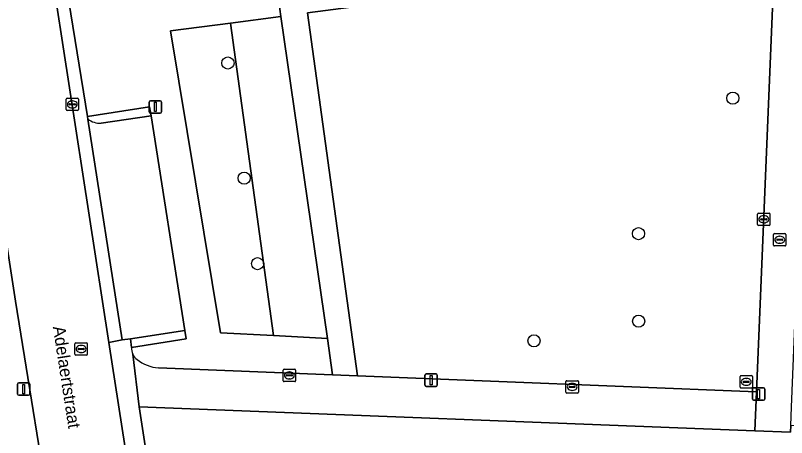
# Model space of a CAD drawing. Extents: x 160077 to 160948, y 386481 to 387498.
# Drawn here: x 160667.2 to 160729.2, y 387320 to 387354 of the extents above; entities that cross this region are included whole.
import ezdxf

# ---------------------------------------------------------------- set-up
doc = ezdxf.new("R2010")
doc.units = 0
for name, color, linetype in [('IMGEO_Boom', 7, 'Continuous'), ('IMGEO_Brandkraan', 7, 'Continuous'), ('IMGEO_Erf', 7, 'Continuous'), ('IMGEO_Groenvoorziening', 7, 'Continuous'), ('IMGEO_Kolk', 7, 'Continuous'), ('IMGEO_Lichtmast', 7, 'Continuous'), ('IMGEO_Openbare_ruimte_label', 7, 'Continuous'), ('IMGEO_Parkeervlak_open', 7, 'Continuous'), ('IMGEO_Rijbaan_lokaal_open', 7, 'Continuous'), ('IMGEO_Rioolput', 7, 'Continuous'), ('IMGEO_Voetpad_open', 7, 'Continuous')]:
    doc.layers.add(name, color=color, linetype=linetype)

msp = doc.modelspace()

# ---------------------------------------------------------------- linework, layer by layer
at = {"layer": 'IMGEO_Boom'}
for centre in [(160684.262, 387350.129), (160724.874, 387347.298), (160685.573, 387340.861), (160717.293, 387336.387), (160686.65, 387333.971), (160717.302, 387329.336), (160708.883, 387327.762)]:
    msp.add_circle(centre, 0.489, dxfattribs=at)
at = {"layer": 'IMGEO_Brandkraan'}
for p, q in [((160728.149, 387335.468), (160728.149, 387336.32)), ((160728.224, 387336.394), (160729.076, 387336.394)), ((160728.637, 387336.174), (160728.662, 387336.174)), ((160729.15, 387336.32), (160729.15, 387335.468)), ((160729.076, 387335.394), (160728.224, 387335.394)), ((160728.408, 387335.888), (160728.408, 387335.9)), ((160728.846, 387335.851), (160728.448, 387335.851)), ((160728.451, 387335.937), (160728.849, 387335.937)), ((160728.66, 387335.614), (160728.635, 387335.614)), ((160728.892, 387335.9), (160728.892, 387335.888))]:
    msp.add_line(p, q, dxfattribs=at)
for points in [[(160728.149, 387335.468), (160728.149, 387336.32)], [(160728.224, 387336.394), (160729.076, 387336.394)], [(160729.15, 387336.32), (160729.15, 387335.468)], [(160729.076, 387335.394), (160728.224, 387335.394)]]:
    msp.add_lwpolyline(points, dxfattribs=at)
for centre, radius, start, end in [((160728.226, 387336.318), 0.0765, 91.55205, 178.44795), ((160728.226, 387336.318), 0.0765, 91.55205, 178.44795), ((160729.074, 387336.318), 0.0765, 1.55205, 88.44795), ((160729.074, 387336.318), 0.0765, 1.55205, 88.44795), ((160728.226, 387335.47), 0.0765, 181.55205, 268.44795), ((160728.226, 387335.47), 0.0765, 181.55205, 268.44795), ((160728.448, 387335.897), 0.0403, 85.87752, 175.75265), ((160728.445, 387335.887), 0.0366, 178.93798, 274.71019), ((160728.849, 387335.894), 0.043, 264.86636, 352.45326), ((160728.853, 387335.899), 0.0386, 1.73085, 96.63898), ((160729.074, 387335.47), 0.0765, 271.55205, 358.44795), ((160729.074, 387335.47), 0.0765, 271.55205, 358.44795)]:
    msp.add_arc(centre, radius, start, end, dxfattribs=at)
for centre, major_axis, ratio, start_param, end_param in [((160728.636, 387335.894), (-0.387, 0.002), 0.722429, 4.712389, 7.853982), ((160728.661, 387335.894), (-0.39, 0.002), 0.717154, 1.570796, 4.712389)]:
    msp.add_ellipse(centre, major_axis=major_axis, ratio=ratio, start_param=start_param, end_param=end_param, dxfattribs=at)
at = {"layer": 'IMGEO_Erf'}
msp.add_lwpolyline([(160735.651, 387320.724), (160729.543, 387320.948), (160729.521, 387320.405), (160726.657, 387320.516), (160677.129, 387322.438), (160679.091, 387309.698), (160683.57, 387310.428), (160682.369, 387318.123), (160687.208, 387317.945), (160693.36, 387317.718), (160699.356, 387317.498), (160705.352, 387317.277), (160711.348, 387317.056), (160717.343, 387316.835), (160723.339, 387316.614), (160729.335, 387316.393), (160735.483, 387316.167), (160735.543, 387317.79)], close=True, dxfattribs=at)
at = {"layer": 'IMGEO_Groenvoorziening'}
for points in [[(160679.651, 387352.717), (160684.473, 387353.349), (160688.528, 387353.881), (160688.19, 387356.266), (160684.143, 387355.751), (160679.252, 387355.129), (160676.891, 387369.411), (160697.644, 387372.366), (160696.74, 387378.91), (160673.204, 387375.16)], [(160669.14, 387369.509), (160672.96, 387345.826), (160677.939, 387346.595), (160678.079, 387345.873), (160680.782, 387328.6), (160680.892, 387327.904), (160676.499, 387327.21)], [(160678.676, 387325.577), (160692.681, 387325.012), (160692.261, 387327.934), (160687.924, 387328.174), (160683.669, 387328.409), (160679.651, 387352.717)]]:
    msp.add_lwpolyline(points, dxfattribs=at)
for points in [[(160728.269, 387359.093), (160690.672, 387354.162), (160694.68, 387324.931), (160726.788, 387323.635)], [(160679.651, 387352.717), (160683.669, 387328.409), (160687.924, 387328.174), (160684.473, 387353.349)], [(160688.528, 387353.881), (160684.473, 387353.349), (160687.924, 387328.174), (160692.261, 387327.934)]]:
    msp.add_lwpolyline(points, close=True, dxfattribs=at)
for centre, radius, start, end in [((160677.631, 387327.164), 1.133, 177.66404, 205.45153), ((160677.656, 387327.175), 1.16, 205.39833, 232.51349), ((160678.882, 387328.641), 3.071, 231.012, 266.15416)]:
    msp.add_arc(centre, radius, start, end, dxfattribs=at)
at = {"layer": 'IMGEO_Kolk'}
for p, q in [((160671.244, 387346.374), (160671.244, 387347.226)), ((160671.319, 387347.3), (160672.171, 387347.3)), ((160672.245, 387347.226), (160672.245, 387346.374)), ((160671.503, 387346.794), (160671.503, 387346.806)), ((160671.941, 387346.757), (160671.543, 387346.757)), ((160671.546, 387346.843), (160671.944, 387346.843)), ((160671.755, 387346.52), (160671.73, 387346.52)), ((160671.732, 387347.08), (160671.757, 387347.08)), ((160671.987, 387346.806), (160671.987, 387346.794)), ((160672.171, 387346.3), (160671.319, 387346.3)), ((160726.869, 387337.116), (160726.869, 387337.968)), ((160726.944, 387338.042), (160727.796, 387338.042)), ((160727.357, 387337.822), (160727.382, 387337.822)), ((160727.87, 387337.968), (160727.87, 387337.116)), ((160727.128, 387337.536), (160727.128, 387337.548)), ((160727.566, 387337.499), (160727.168, 387337.499)), ((160727.171, 387337.585), (160727.569, 387337.585)), ((160727.38, 387337.262), (160727.355, 387337.262)), ((160727.612, 387337.548), (160727.612, 387337.536)), ((160727.796, 387337.042), (160726.944, 387337.042)), ((160688.781, 387325.471), (160689.633, 387325.471)), ((160688.706, 387324.545), (160688.706, 387325.397)), ((160688.965, 387324.965), (160688.965, 387324.977)), ((160689.403, 387324.928), (160689.005, 387324.928)), ((160689.008, 387325.014), (160689.406, 387325.014)), ((160689.194, 387325.251), (160689.219, 387325.251)), ((160689.449, 387324.977), (160689.449, 387324.965)), ((160689.707, 387325.397), (160689.707, 387324.545)), ((160689.633, 387324.471), (160688.781, 387324.471)), ((160689.217, 387324.691), (160689.192, 387324.691)), ((160711.454, 387323.618), (160711.454, 387324.47)), ((160711.529, 387324.544), (160712.381, 387324.544)), ((160711.942, 387324.324), (160711.967, 387324.324)), ((160712.455, 387324.47), (160712.455, 387323.618)), ((160711.713, 387324.038), (160711.713, 387324.05)), ((160712.151, 387324.001), (160711.753, 387324.001)), ((160711.756, 387324.087), (160712.154, 387324.087)), ((160711.965, 387323.764), (160711.94, 387323.764)), ((160712.197, 387324.05), (160712.197, 387324.038)), ((160712.381, 387323.544), (160711.529, 387323.544))]:
    msp.add_line(p, q, dxfattribs=at)
for points in [[(160671.244, 387346.374), (160671.244, 387347.226)], [(160671.319, 387347.3), (160672.171, 387347.3)], [(160672.245, 387347.226), (160672.245, 387346.374)], [(160672.171, 387346.3), (160671.319, 387346.3)], [(160726.869, 387337.116), (160726.869, 387337.968)], [(160726.944, 387338.042), (160727.796, 387338.042)], [(160727.87, 387337.968), (160727.87, 387337.116)], [(160727.796, 387337.042), (160726.944, 387337.042)], [(160688.781, 387325.471), (160689.633, 387325.471)], [(160688.706, 387324.545), (160688.706, 387325.397)], [(160689.707, 387325.397), (160689.707, 387324.545)], [(160689.633, 387324.471), (160688.781, 387324.471)], [(160711.454, 387323.618), (160711.454, 387324.47)], [(160711.529, 387324.544), (160712.381, 387324.544)], [(160712.455, 387324.47), (160712.455, 387323.618)], [(160712.381, 387323.544), (160711.529, 387323.544)]]:
    msp.add_lwpolyline(points, dxfattribs=at)
for centre, radius, start, end in [((160671.321, 387347.224), 0.0765, 91.55205, 178.44795), ((160671.321, 387347.224), 0.0765, 91.55205, 178.44795), ((160672.169, 387347.224), 0.0765, 1.55205, 88.44795), ((160672.169, 387347.224), 0.0765, 1.55205, 88.44795), ((160671.543, 387346.803), 0.0403, 85.87752, 175.75265), ((160671.54, 387346.793), 0.0366, 178.93798, 274.71019), ((160671.944, 387346.8), 0.043, 264.86636, 352.45326), ((160671.948, 387346.805), 0.0386, 1.73085, 96.63898), ((160671.321, 387346.376), 0.0765, 181.55205, 268.44795), ((160671.321, 387346.376), 0.0765, 181.55205, 268.44795), ((160672.169, 387346.376), 0.0765, 271.55205, 358.44795), ((160672.169, 387346.376), 0.0765, 271.55205, 358.44795), ((160726.946, 387337.966), 0.0765, 91.55205, 178.44795), ((160726.946, 387337.966), 0.0765, 91.55205, 178.44795), ((160727.794, 387337.966), 0.0765, 1.55205, 88.44795), ((160727.794, 387337.966), 0.0765, 1.55205, 88.44795), ((160727.168, 387337.545), 0.0403, 85.87752, 175.75265), ((160727.165, 387337.535), 0.0366, 178.93798, 274.71019), ((160727.569, 387337.542), 0.043, 264.86636, 352.45326), ((160727.573, 387337.547), 0.0386, 1.73085, 96.63898), ((160726.946, 387337.118), 0.0765, 181.55205, 268.44795), ((160726.946, 387337.118), 0.0765, 181.55205, 268.44795), ((160727.794, 387337.118), 0.0765, 271.55205, 358.44795), ((160727.794, 387337.118), 0.0765, 271.55205, 358.44795), ((160688.783, 387325.395), 0.0765, 91.55205, 178.44795), ((160688.783, 387325.395), 0.0765, 91.55205, 178.44795), ((160689.631, 387325.395), 0.0765, 1.55205, 88.44795), ((160689.631, 387325.395), 0.0765, 1.55205, 88.44795), ((160689.005, 387324.974), 0.0403, 85.87752, 175.75265), ((160689.002, 387324.964), 0.0366, 178.93798, 274.71019), ((160689.406, 387324.971), 0.043, 264.86636, 352.45326), ((160689.41, 387324.976), 0.0386, 1.73085, 96.63898), ((160688.783, 387324.547), 0.0765, 181.55205, 268.44795), ((160688.783, 387324.547), 0.0765, 181.55205, 268.44795), ((160689.631, 387324.547), 0.0765, 271.55205, 358.44795), ((160689.631, 387324.547), 0.0765, 271.55205, 358.44795), ((160711.531, 387324.468), 0.0765, 91.55205, 178.44795), ((160711.531, 387324.468), 0.0765, 91.55205, 178.44795), ((160712.379, 387324.468), 0.0765, 1.55205, 88.44795), ((160712.379, 387324.468), 0.0765, 1.55205, 88.44795), ((160711.531, 387323.62), 0.0765, 181.55205, 268.44795), ((160711.531, 387323.62), 0.0765, 181.55205, 268.44795), ((160711.753, 387324.047), 0.0403, 85.87752, 175.75265), ((160711.75, 387324.037), 0.0366, 178.93798, 274.71019), ((160712.154, 387324.044), 0.043, 264.86636, 352.45326), ((160712.158, 387324.049), 0.0386, 1.73085, 96.63898), ((160712.379, 387323.62), 0.0765, 271.55205, 358.44795), ((160712.379, 387323.62), 0.0765, 271.55205, 358.44795)]:
    msp.add_arc(centre, radius, start, end, dxfattribs=at)
for centre, major_axis, ratio, start_param, end_param in [((160671.731, 387346.8), (-0.387, 0.002), 0.722429, 4.712389, 7.853982), ((160671.756, 387346.8), (-0.39, 0.002), 0.717154, 1.570796, 4.712389), ((160727.356, 387337.542), (-0.387, 0.002), 0.722429, 4.712389, 7.853982), ((160727.381, 387337.542), (-0.39, 0.002), 0.717154, 1.570796, 4.712389), ((160689.193, 387324.971), (-0.387, 0.002), 0.722429, 4.712389, 7.853982), ((160689.218, 387324.971), (-0.39, 0.002), 0.717154, 1.570796, 4.712389), ((160711.941, 387324.044), (-0.387, 0.002), 0.722429, 4.712389, 7.853982), ((160711.966, 387324.044), (-0.39, 0.002), 0.717154, 1.570796, 4.712389)]:
    msp.add_ellipse(centre, major_axis=major_axis, ratio=ratio, start_param=start_param, end_param=end_param, dxfattribs=at)
at = {"layer": 'IMGEO_Lichtmast'}
for p, q in [((160677.923, 387346.189), (160677.923, 387346.989)), ((160677.923, 387346.989), (160677.923, 387346.189)), ((160678.023, 387347.089), (160678.813, 387347.089)), ((160678.813, 387347.089), (160678.023, 387347.089)), ((160678.913, 387346.989), (160678.913, 387346.189)), ((160678.913, 387346.189), (160678.913, 387346.989)), ((160678.813, 387346.089), (160678.023, 387346.089)), ((160678.023, 387346.089), (160678.813, 387346.089)), ((160700.114, 387324.188), (160700.114, 387324.988)), ((160700.114, 387324.988), (160700.114, 387324.188)), ((160700.214, 387325.088), (160701.004, 387325.088)), ((160701.004, 387325.088), (160700.214, 387325.088)), ((160701.104, 387324.988), (160701.104, 387324.188)), ((160701.104, 387324.188), (160701.104, 387324.988)), ((160667.335, 387323.471), (160667.335, 387324.271)), ((160667.335, 387324.271), (160667.335, 387323.471)), ((160667.435, 387324.371), (160668.225, 387324.371)), ((160668.225, 387324.371), (160667.435, 387324.371)), ((160668.325, 387324.271), (160668.325, 387323.471)), ((160668.325, 387323.471), (160668.325, 387324.271)), ((160701.004, 387324.088), (160700.214, 387324.088)), ((160700.214, 387324.088), (160701.004, 387324.088)), ((160726.456, 387323.067), (160726.456, 387323.867)), ((160726.456, 387323.867), (160726.456, 387323.067)), ((160726.556, 387323.967), (160727.346, 387323.967)), ((160727.346, 387323.967), (160726.556, 387323.967)), ((160727.446, 387323.867), (160727.446, 387323.067)), ((160727.446, 387323.067), (160727.446, 387323.867)), ((160668.225, 387323.371), (160667.435, 387323.371)), ((160667.435, 387323.371), (160668.225, 387323.371)), ((160727.346, 387322.967), (160726.556, 387322.967)), ((160726.556, 387322.967), (160727.346, 387322.967))]:
    msp.add_line(p, q, dxfattribs=at)
for points in [[(160678.343, 387346.964), (160678.493, 387346.964), (160678.493, 387346.214), (160678.343, 387346.214), (160678.343, 387346.964)], [(160700.534, 387324.963), (160700.684, 387324.963), (160700.684, 387324.213), (160700.534, 387324.213), (160700.534, 387324.963)], [(160667.755, 387324.246), (160667.905, 387324.246), (160667.905, 387323.496), (160667.755, 387323.496), (160667.755, 387324.246)], [(160726.876, 387323.842), (160727.026, 387323.842), (160727.026, 387323.092), (160726.876, 387323.092), (160726.876, 387323.842)]]:
    msp.add_lwpolyline(points, dxfattribs=at)
for centre, start, end in [((160678.023, 387346.989), 90, 180), ((160678.023, 387346.989), 90, 180), ((160678.813, 387346.989), 0, 90), ((160678.813, 387346.989), 360, 90), ((160678.023, 387346.189), 180, 270), ((160678.023, 387346.189), 180, 270), ((160678.813, 387346.189), 270, 0), ((160678.813, 387346.189), 270, 0), ((160700.214, 387324.988), 90, 180), ((160700.214, 387324.988), 90, 180), ((160701.004, 387324.988), 0, 90), ((160701.004, 387324.988), 360, 90), ((160667.435, 387324.271), 90, 180), ((160667.435, 387324.271), 90, 180), ((160668.225, 387324.271), 0, 90), ((160668.225, 387324.271), 360, 90), ((160700.214, 387324.188), 180, 270), ((160700.214, 387324.188), 180, 270), ((160701.004, 387324.188), 270, 0), ((160701.004, 387324.188), 270, 0), ((160726.556, 387323.867), 90, 180), ((160726.556, 387323.867), 90, 180), ((160727.346, 387323.867), 0, 90), ((160727.346, 387323.867), 360, 90), ((160667.435, 387323.471), 180, 270), ((160667.435, 387323.471), 180, 270), ((160668.225, 387323.471), 270, 0), ((160668.225, 387323.471), 270, 0), ((160726.556, 387323.067), 180, 270), ((160726.556, 387323.067), 180, 270), ((160727.346, 387323.067), 270, 0), ((160727.346, 387323.067), 270, 0)]:
    msp.add_arc(centre, 0.1, start, end, dxfattribs=at)
at = {"layer": 'IMGEO_Parkeervlak_open'}
for points in [[(160672.994, 387345.606), (160675.754, 387327.823), (160676.415, 387327.925), (160680.782, 387328.6), (160678.079, 387345.873)], [(160678.079, 387345.873), (160674.063, 387345.284)]]:
    msp.add_lwpolyline(points, dxfattribs=at)
msp.add_arc((160673.999, 387347.007), 1.724, 234.34734, 272.12636, dxfattribs=at)
at = {"layer": 'IMGEO_Rijbaan_lokaal_open'}
msp.add_lwpolyline([(160669.932, 387358.415), (160663.09, 387357.352), (160667.185, 387330.958), (160670.308, 387311.518), (160677.025, 387312.548), (160674.694, 387327.624)], close=True, dxfattribs=at)
at = {"layer": 'IMGEO_Rioolput'}
for p, q in [((160671.95, 387326.672), (160671.95, 387327.524)), ((160672.025, 387327.598), (160672.877, 387327.598)), ((160672.438, 387327.378), (160672.463, 387327.378)), ((160672.951, 387327.524), (160672.951, 387326.672)), ((160672.209, 387327.092), (160672.209, 387327.104)), ((160672.647, 387327.055), (160672.249, 387327.055)), ((160672.252, 387327.141), (160672.65, 387327.141)), ((160672.461, 387326.818), (160672.436, 387326.818)), ((160672.693, 387327.104), (160672.693, 387327.092)), ((160672.877, 387326.598), (160672.025, 387326.598)), ((160725.462, 387324.025), (160725.462, 387324.877)), ((160725.537, 387324.951), (160726.389, 387324.951)), ((160726.463, 387324.877), (160726.463, 387324.025)), ((160725.721, 387324.445), (160725.721, 387324.457)), ((160726.159, 387324.408), (160725.761, 387324.408)), ((160725.764, 387324.494), (160726.162, 387324.494)), ((160725.973, 387324.171), (160725.948, 387324.171)), ((160725.95, 387324.731), (160725.975, 387324.731)), ((160726.205, 387324.457), (160726.205, 387324.445)), ((160726.389, 387323.951), (160725.537, 387323.951))]:
    msp.add_line(p, q, dxfattribs=at)
for points in [[(160671.95, 387326.672), (160671.95, 387327.524)], [(160672.025, 387327.598), (160672.877, 387327.598)], [(160672.951, 387327.524), (160672.951, 387326.672)], [(160672.877, 387326.598), (160672.025, 387326.598)], [(160725.462, 387324.025), (160725.462, 387324.877)], [(160725.537, 387324.951), (160726.389, 387324.951)], [(160726.463, 387324.877), (160726.463, 387324.025)], [(160726.389, 387323.951), (160725.537, 387323.951)]]:
    msp.add_lwpolyline(points, dxfattribs=at)
for centre, radius, start, end in [((160672.027, 387327.522), 0.0765, 91.55205, 178.44795), ((160672.027, 387327.522), 0.0765, 91.55205, 178.44795), ((160672.875, 387327.522), 0.0765, 1.55205, 88.44795), ((160672.875, 387327.522), 0.0765, 1.55205, 88.44795), ((160672.027, 387326.674), 0.0765, 181.55205, 268.44795), ((160672.027, 387326.674), 0.0765, 181.55205, 268.44795), ((160672.249, 387327.101), 0.0403, 85.87752, 175.75265), ((160672.246, 387327.091), 0.0366, 178.93798, 274.71019), ((160672.65, 387327.098), 0.043, 264.86636, 352.45326), ((160672.654, 387327.103), 0.0386, 1.73085, 96.63898), ((160672.875, 387326.674), 0.0765, 271.55205, 358.44795), ((160672.875, 387326.674), 0.0765, 271.55205, 358.44795), ((160725.539, 387324.875), 0.0765, 91.55205, 178.44795), ((160725.539, 387324.875), 0.0765, 91.55205, 178.44795), ((160726.387, 387324.875), 0.0765, 1.55205, 88.44795), ((160726.387, 387324.875), 0.0765, 1.55205, 88.44795), ((160725.761, 387324.454), 0.0403, 85.87752, 175.75265), ((160725.758, 387324.444), 0.0366, 178.93798, 274.71019), ((160726.162, 387324.451), 0.043, 264.86636, 352.45326), ((160726.166, 387324.456), 0.0386, 1.73085, 96.63898), ((160725.539, 387324.027), 0.0765, 181.55205, 268.44795), ((160725.539, 387324.027), 0.0765, 181.55205, 268.44795), ((160726.387, 387324.027), 0.0765, 271.55205, 358.44795), ((160726.387, 387324.027), 0.0765, 271.55205, 358.44795)]:
    msp.add_arc(centre, radius, start, end, dxfattribs=at)
for centre, major_axis, ratio, start_param, end_param in [((160672.437, 387327.098), (-0.387, 0.002), 0.722429, 4.712389, 7.853982), ((160672.462, 387327.098), (-0.39, 0.002), 0.717154, 1.570796, 4.712389), ((160725.949, 387324.451), (-0.387, 0.002), 0.722429, 4.712389, 7.853982), ((160725.974, 387324.451), (-0.39, 0.002), 0.717154, 1.570796, 4.712389)]:
    msp.add_ellipse(centre, major_axis=major_axis, ratio=ratio, start_param=start_param, end_param=end_param, dxfattribs=at)
at = {"layer": 'IMGEO_Voetpad_open'}
for points in [[(160729.191, 387381.172), (160728.372, 387361.564), (160728.269, 387359.093), (160726.788, 387323.635), (160726.657, 387320.516), (160729.521, 387320.405), (160729.543, 387320.948), (160729.603, 387322.421), (160732.13, 387384.38)], [(160698.381, 387379.102), (160696.74, 387378.91), (160697.644, 387372.366), (160698.176, 387368.518), (160698.709, 387364.655), (160704.094, 387365.361), (160705.048, 387358.41), (160689.842, 387356.476), (160688.19, 387356.266), (160688.528, 387353.881), (160692.261, 387327.934), (160692.681, 387325.012), (160694.68, 387324.931), (160690.672, 387354.162), (160728.269, 387359.093)], [(160672.994, 387345.606), (160672.96, 387345.826), (160669.14, 387369.509)], [(160668.242, 387369.342), (160669.499, 387361.212), (160669.932, 387358.415), (160674.694, 387327.624), (160675.754, 387327.823), (160672.994, 387345.606)], [(160670.736, 387308.731), (160670.308, 387311.518), (160667.185, 387330.958), (160663.09, 387357.352), (160662.656, 387360.15), (160661.438, 387368.004)], [(160674.063, 387345.284), (160678.079, 387345.873), (160677.939, 387346.595), (160672.96, 387345.826)], [(160672.96, 387345.826), (160672.994, 387345.606)], [(160676.499, 387327.21), (160676.415, 387327.925), (160675.754, 387327.823), (160674.694, 387327.624), (160677.025, 387312.548), (160677.456, 387309.761), (160677.507, 387309.433), (160677.714, 387309.466), (160679.091, 387309.698), (160677.129, 387322.438)], [(160676.608, 387326.677), (160677.129, 387322.438), (160726.657, 387320.516), (160726.788, 387323.635)], [(160677.129, 387322.438), (160676.608, 387326.677)], [(160726.788, 387323.635), (160694.68, 387324.931), (160692.681, 387325.012), (160678.676, 387325.577)]]:
    msp.add_lwpolyline(points, dxfattribs=at)
msp.add_lwpolyline([(160680.892, 387327.904), (160680.782, 387328.6), (160676.415, 387327.925), (160676.499, 387327.21)], close=True, dxfattribs=at)
for centre, radius, start, end in [((160673.999, 387347.007), 1.724, 234.34734, 272.12636), ((160677.631, 387327.164), 1.133, 177.66404, 205.45153), ((160677.656, 387327.175), 1.16, 205.39833, 232.51349), ((160678.882, 387328.641), 3.071, 231.012, 266.15416)]:
    msp.add_arc(centre, radius, start, end, dxfattribs=at)

# ---------------------------------------------------------------- texts
at = {"layer": 'IMGEO_Openbare_ruimte_label'}
msp.add_text('Adelaertstraat', height=1, rotation=278.74616, dxfattribs=at).set_placement((160670.172, 387328.877))

doc.saveas('drawing.dxf')
